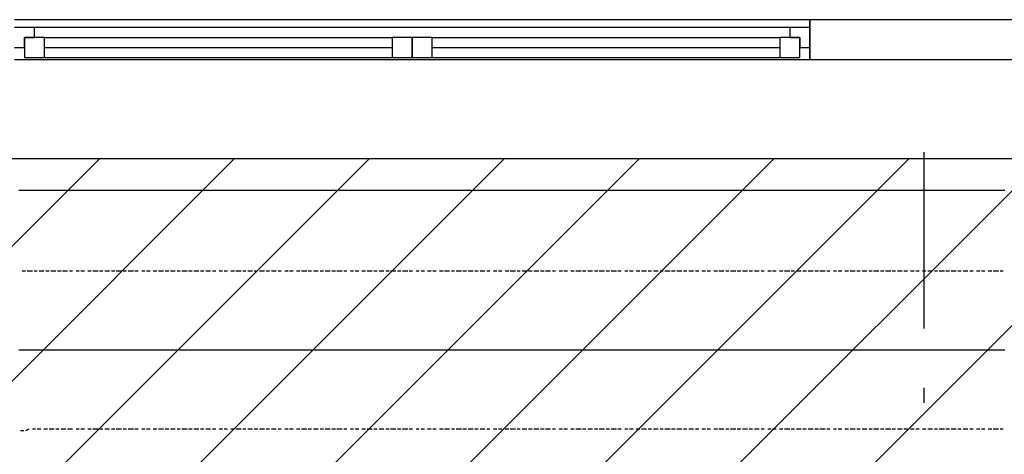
# Model space of a CAD drawing. Extents: x 997 to 109698, y 921 to 94021.
# Tile 670 of 718: x 28711 to 31187, y 57941 to 59036. Entities that reach past the tile are written whole.
import ezdxf

# ---------------------------------------------------------------- set-up
doc = ezdxf.new("R2010")
doc.units = 0
doc.header["$MEASUREMENT"] = 0
for name, color, linetype in [('12', 7, 'CONTINUOUS'), ('28', 7, 'CONTINUOUS'), ('40', 7, 'CONTINUOUS')]:
    doc.layers.add(name, color=color, linetype=linetype)

msp = doc.modelspace()

# ---------------------------------------------------------------- linework, layer by layer
at = {"layer": '12', "color": 5}
for p, q in [((28720.630503, 58605.563401), (28708.630503, 58605.563401)), ((28729.630503, 58605.563401), (28720.630503, 58605.563401)), ((28742.630503, 58605.563401), (28729.630503, 58605.563401)), ((28750.630503, 58605.563401), (28742.630503, 58605.563401)), ((28759.630503, 58605.563401), (28750.630503, 58605.563401)), ((28771.630503, 58605.563401), (28759.630503, 58605.563401)), ((28780.630503, 58605.563401), (28771.630503, 58605.563401)), ((28788.630503, 58605.563401), (28780.630503, 58605.563401)), ((28801.630503, 58605.563401), (28788.630503, 58605.563401)), ((28809.630503, 58605.563401), (28801.630503, 58605.563401)), ((28818.630503, 58605.563401), (28809.630503, 58605.563401)), ((28830.630503, 58605.563401), (28818.630503, 58605.563401)), ((28839.630503, 58605.563401), (28830.630503, 58605.563401)), ((28852.630503, 58605.563401), (28839.630503, 58605.563401)), ((28860.630503, 58605.563401), (28852.630503, 58605.563401)), ((28869.630503, 58605.563401), (28860.630503, 58605.563401)), ((28881.630503, 58605.563401), (28869.630503, 58605.563401)), ((28890.630503, 58605.563401), (28881.630503, 58605.563401)), ((28898.630503, 58605.563401), (28890.630503, 58605.563401)), ((28911.630503, 58605.563401), (28898.630503, 58605.563401)), ((28919.630503, 58605.563401), (28911.630503, 58605.563401)), ((28928.630503, 58605.563401), (28919.630503, 58605.563401)), ((28941.630503, 58605.563401), (28928.630503, 58605.563401)), ((28949.630503, 58605.563401), (28941.630503, 58605.563401)), ((28962.630503, 58605.563401), (28949.630503, 58605.563401)), ((28970.630503, 58605.563401), (28962.630503, 58605.563401)), ((28979.630503, 58605.563401), (28970.630503, 58605.563401)), ((28991.630503, 58605.563401), (28979.630503, 58605.563401)), ((29000.630503, 58605.563401), (28991.630503, 58605.563401)), ((29008.630503, 58605.563401), (29000.630503, 58605.563401)), ((29021.630503, 58605.563401), (29008.630503, 58605.563401)), ((29029.630503, 58605.563401), (29021.630503, 58605.563401)), ((29038.630503, 58605.563401), (29029.630503, 58605.563401)), ((29051.630503, 58605.563401), (29038.630503, 58605.563401)), ((29059.630503, 58605.563401), (29051.630503, 58605.563401)), ((29072.630503, 58605.563401), (29059.630503, 58605.563401)), ((29080.630503, 58605.563401), (29072.630503, 58605.563401)), ((29089.630503, 58605.563401), (29080.630503, 58605.563401)), ((29101.630503, 58605.563401), (29089.630503, 58605.563401)), ((29110.630503, 58605.563401), (29101.630503, 58605.563401)), ((29118.630503, 58605.563401), (29110.630503, 58605.563401)), ((29131.630503, 58605.563401), (29118.630503, 58605.563401)), ((29140.630503, 58605.563401), (29131.630503, 58605.563401)), ((29148.630503, 58605.563401), (29140.630503, 58605.563401)), ((29161.630503, 58605.563401), (29148.630503, 58605.563401)), ((29169.630503, 58605.563401), (29161.630503, 58605.563401)), ((29178.630503, 58605.563401), (29169.630503, 58605.563401)), ((29190.630503, 58605.563401), (29178.630503, 58605.563401)), ((29199.630503, 58605.563401), (29190.630503, 58605.563401)), ((29212.630503, 58605.563401), (29199.630503, 58605.563401)), ((29220.630503, 58605.563401), (29212.630503, 58605.563401)), ((29228.630503, 58605.563401), (29220.630503, 58605.563401)), ((29241.630503, 58605.563401), (29228.630503, 58605.563401)), ((29250.630503, 58605.563401), (29241.630503, 58605.563401)), ((29258.630503, 58605.563401), (29250.630503, 58605.563401)), ((29271.630503, 58605.563401), (29258.630503, 58605.563401)), ((29279.630503, 58605.563401), (29271.630503, 58605.563401)), ((29288.630503, 58605.563401), (29279.630503, 58605.563401)), ((29300.630503, 58605.563401), (29288.630503, 58605.563401)), ((29309.630503, 58605.563401), (29300.630503, 58605.563401)), ((29322.630503, 58605.563401), (29309.630503, 58605.563401)), ((29330.630503, 58605.563401), (29322.630503, 58605.563401)), ((29338.630503, 58605.563401), (29330.630503, 58605.563401)), ((29351.630503, 58605.563401), (29338.630503, 58605.563401)), ((29360.630503, 58605.563401), (29351.630503, 58605.563401)), ((29368.630503, 58605.563401), (29360.630503, 58605.563401)), ((29381.630503, 58605.563401), (29368.630503, 58605.563401)), ((29389.630503, 58605.563401), (29381.630503, 58605.563401)), ((29398.630503, 58605.563401), (29389.630503, 58605.563401)), ((29411.630503, 58605.563401), (29398.630503, 58605.563401)), ((29419.630503, 58605.563401), (29411.630503, 58605.563401)), ((29432.630503, 58605.563401), (29419.630503, 58605.563401)), ((29440.630503, 58605.563401), (29432.630503, 58605.563401)), ((29449.630503, 58605.563401), (29440.630503, 58605.563401)), ((29461.630503, 58605.563401), (29449.630503, 58605.563401)), ((29470.630503, 58605.563401), (29461.630503, 58605.563401)), ((29478.630503, 58605.563401), (29470.630503, 58605.563401)), ((29491.630503, 58605.563401), (29478.630503, 58605.563401)), ((29499.630503, 58605.563401), (29491.630503, 58605.563401)), ((29508.630503, 58605.563401), (29499.630503, 58605.563401)), ((29521.630503, 58605.563401), (29508.630503, 58605.563401)), ((29529.630503, 58605.563401), (29521.630503, 58605.563401)), ((29542.630503, 58605.563401), (29529.630503, 58605.563401)), ((29550.630503, 58605.563401), (29542.630503, 58605.563401)), ((29559.630503, 58605.563401), (29550.630503, 58605.563401)), ((29571.630503, 58605.563401), (29559.630503, 58605.563401)), ((29580.630503, 58605.563401), (29571.630503, 58605.563401)), ((29588.630503, 58605.563401), (29580.630503, 58605.563401)), ((29601.630503, 58605.563401), (29588.630503, 58605.563401)), ((29609.630503, 58605.563401), (29601.630503, 58605.563401)), ((29618.630503, 58605.563401), (29609.630503, 58605.563401)), ((29631.630503, 58605.563401), (29618.630503, 58605.563401)), ((29639.630503, 58605.563401), (29631.630503, 58605.563401)), ((29652.630503, 58605.563401), (29639.630503, 58605.563401)), ((29660.630503, 58605.563401), (29652.630503, 58605.563401)), ((29669.630503, 58605.563401), (29660.630503, 58605.563401)), ((29681.630503, 58605.563401), (29669.630503, 58605.563401)), ((29690.630503, 58605.563401), (29681.630503, 58605.563401)), ((29698.630503, 58605.563401), (29690.630503, 58605.563401)), ((29711.630503, 58605.563401), (29698.630503, 58605.563401)), ((29720.630503, 58605.563401), (29711.630503, 58605.563401)), ((29728.630503, 58605.563401), (29720.630503, 58605.563401)), ((29741.630503, 58605.563401), (29728.630503, 58605.563401)), ((29749.630503, 58605.563401), (29741.630503, 58605.563401)), ((29758.630503, 58605.563401), (29749.630503, 58605.563401)), ((29770.630503, 58605.563401), (29758.630503, 58605.563401)), ((29779.630503, 58605.563401), (29770.630503, 58605.563401)), ((29791.630503, 58605.563401), (29779.630503, 58605.563401)), ((29800.630503, 58605.563401), (29791.630503, 58605.563401)), ((29808.630503, 58605.563401), (29800.630503, 58605.563401)), ((29821.630503, 58605.563401), (29808.630503, 58605.563401)), ((29830.630503, 58605.563401), (29821.630503, 58605.563401)), ((29838.630503, 58605.563401), (29830.630503, 58605.563401)), ((29851.630503, 58605.563401), (29838.630503, 58605.563401)), ((29859.630503, 58605.563401), (29851.630503, 58605.563401)), ((29868.630503, 58605.563401), (29859.630503, 58605.563401)), ((29880.630503, 58605.563401), (29868.630503, 58605.563401)), ((29889.630503, 58605.563401), (29880.630503, 58605.563401)), ((29902.630503, 58605.563401), (29889.630503, 58605.563401)), ((29910.630503, 58605.563401), (29902.630503, 58605.563401)), ((29918.630503, 58605.563401), (29910.630503, 58605.563401)), ((29931.630503, 58605.563401), (29918.630503, 58605.563401)), ((29940.630503, 58605.563401), (29931.630503, 58605.563401)), ((29948.630503, 58605.563401), (29940.630503, 58605.563401)), ((29961.630503, 58605.563401), (29948.630503, 58605.563401)), ((29969.630503, 58605.563401), (29961.630503, 58605.563401)), ((29978.630503, 58605.563401), (29969.630503, 58605.563401)), ((29990.630503, 58605.563401), (29978.630503, 58605.563401)), ((29999.630503, 58605.563401), (29990.630503, 58605.563401)), ((30012.630503, 58605.563401), (29999.630503, 58605.563401)), ((30020.630503, 58605.563401), (30012.630503, 58605.563401)), ((30029.630503, 58605.563401), (30020.630503, 58605.563401)), ((30041.630503, 58605.563401), (30029.630503, 58605.563401)), ((30050.630503, 58605.563401), (30041.630503, 58605.563401)), ((30058.630503, 58605.563401), (30050.630503, 58605.563401)), ((30071.630503, 58605.563401), (30058.630503, 58605.563401)), ((30079.630503, 58605.563401), (30071.630503, 58605.563401)), ((30088.630503, 58605.563401), (30079.630503, 58605.563401)), ((30101.630503, 58605.563401), (30088.630503, 58605.563401)), ((30109.630503, 58605.563401), (30101.630503, 58605.563401)), ((30122.630503, 58605.563401), (30109.630503, 58605.563401)), ((30130.630503, 58605.563401), (30122.630503, 58605.563401)), ((30139.630503, 58605.563401), (30130.630503, 58605.563401)), ((30151.630503, 58605.563401), (30139.630503, 58605.563401)), ((30160.630503, 58605.563401), (30151.630503, 58605.563401)), ((30168.630503, 58605.563401), (30160.630503, 58605.563401)), ((30181.630503, 58605.563401), (30168.630503, 58605.563401)), ((30189.630503, 58605.563401), (30181.630503, 58605.563401)), ((30198.630503, 58605.563401), (30189.630503, 58605.563401)), ((30211.630503, 58605.563401), (30198.630503, 58605.563401)), ((30219.630503, 58605.563401), (30211.630503, 58605.563401)), ((30232.630503, 58605.563401), (30219.630503, 58605.563401)), ((30240.630503, 58605.563401), (30232.630503, 58605.563401)), ((30249.630503, 58605.563401), (30240.630503, 58605.563401)), ((30261.630503, 58605.563401), (30249.630503, 58605.563401)), ((30270.630503, 58605.563401), (30261.630503, 58605.563401)), ((30278.630503, 58605.563401), (30270.630503, 58605.563401)), ((30291.630503, 58605.563401), (30278.630503, 58605.563401)), ((30299.630503, 58605.563401), (30291.630503, 58605.563401)), ((30308.630503, 58605.563401), (30299.630503, 58605.563401)), ((30321.630503, 58605.563401), (30308.630503, 58605.563401)), ((30329.630503, 58605.563401), (30321.630503, 58605.563401)), ((30338.630503, 58605.563401), (30329.630503, 58605.563401)), ((30350.630503, 58605.563401), (30338.630503, 58605.563401)), ((30359.630503, 58605.563401), (30350.630503, 58605.563401)), ((30371.630503, 58605.563401), (30359.630503, 58605.563401)), ((30380.630503, 58605.563401), (30371.630503, 58605.563401)), ((30388.630503, 58605.563401), (30380.630503, 58605.563401)), ((30401.630503, 58605.563401), (30388.630503, 58605.563401)), ((30410.630503, 58605.563401), (30401.630503, 58605.563401)), ((30418.630503, 58605.563401), (30410.630503, 58605.563401)), ((30431.630503, 58605.563401), (30418.630503, 58605.563401)), ((30439.630503, 58605.563401), (30431.630503, 58605.563401)), ((30448.630503, 58605.563401), (30439.630503, 58605.563401)), ((30460.630503, 58605.563401), (30448.630503, 58605.563401)), ((30469.630503, 58605.563401), (30460.630503, 58605.563401)), ((30481.630503, 58605.563401), (30469.630503, 58605.563401)), ((30490.630503, 58605.563401), (30481.630503, 58605.563401)), ((30498.630503, 58605.563401), (30490.630503, 58605.563401)), ((30511.630503, 58605.563401), (30498.630503, 58605.563401)), ((30520.630503, 58605.563401), (30511.630503, 58605.563401)), ((30528.630503, 58605.563401), (30520.630503, 58605.563401)), ((30541.630503, 58605.563401), (30528.630503, 58605.563401)), ((30549.630503, 58605.563401), (30541.630503, 58605.563401)), ((30558.630503, 58605.563401), (30549.630503, 58605.563401)), ((30570.630503, 58605.563401), (30558.630503, 58605.563401)), ((30579.630503, 58605.563401), (30570.630503, 58605.563401)), ((30592.630503, 58605.563401), (30579.630503, 58605.563401)), ((30600.630503, 58605.563401), (30592.630503, 58605.563401)), ((30609.630503, 58605.563401), (30600.630503, 58605.563401)), ((30621.630503, 58605.563401), (30609.630503, 58605.563401)), ((30630.630503, 58605.563401), (30621.630503, 58605.563401)), ((30638.630503, 58605.563401), (30630.630503, 58605.563401)), ((30651.630503, 58605.563401), (30638.630503, 58605.563401)), ((30659.630503, 58605.563401), (30651.630503, 58605.563401)), ((30668.630503, 58605.563401), (30659.630503, 58605.563401)), ((30680.630503, 58605.563401), (30668.630503, 58605.563401)), ((30689.630503, 58605.563401), (30680.630503, 58605.563401)), ((30702.630503, 58605.563401), (30689.630503, 58605.563401)), ((30710.630503, 58605.563401), (30702.630503, 58605.563401)), ((30719.630503, 58605.563401), (30710.630503, 58605.563401)), ((30731.630503, 58605.563401), (30719.630503, 58605.563401)), ((30740.630503, 58605.563401), (30731.630503, 58605.563401)), ((30748.630503, 58605.563401), (30740.630503, 58605.563401)), ((30761.630503, 58605.563401), (30748.630503, 58605.563401)), ((30769.630503, 58605.563401), (30761.630503, 58605.563401)), ((30778.630503, 58605.563401), (30769.630503, 58605.563401)), ((30791.630503, 58605.563401), (30778.630503, 58605.563401)), ((30799.630503, 58605.563401), (30791.630503, 58605.563401)), ((30812.630503, 58605.563401), (30799.630503, 58605.563401)), ((30820.630503, 58605.563401), (30812.630503, 58605.563401)), ((30829.630503, 58605.563401), (30820.630503, 58605.563401)), ((30841.630503, 58605.563401), (30829.630503, 58605.563401)), ((30850.630503, 58605.563401), (30841.630503, 58605.563401)), ((30858.630503, 58605.563401), (30850.630503, 58605.563401)), ((30871.630503, 58605.563401), (30858.630503, 58605.563401)), ((30879.630503, 58605.563401), (30871.630503, 58605.563401)), ((30888.630503, 58605.563401), (30879.630503, 58605.563401)), ((30901.630503, 58605.563401), (30888.630503, 58605.563401)), ((30909.630503, 58605.563401), (30901.630503, 58605.563401)), ((30918.630503, 58605.563401), (30909.630503, 58605.563401)), ((30930.630503, 58605.563401), (30918.630503, 58605.563401)), ((30939.630503, 58605.563401), (30930.630503, 58605.563401)), ((30951.630503, 58605.563401), (30939.630503, 58605.563401)), ((30960.630503, 58605.563401), (30951.630503, 58605.563401)), ((30968.630503, 58605.563401), (30960.630503, 58605.563401)), ((30981.630503, 58605.563401), (30968.630503, 58605.563401)), ((30989.630503, 58605.563401), (30981.630503, 58605.563401)), ((30998.630503, 58605.563401), (30989.630503, 58605.563401)), ((31011.630503, 58605.563401), (30998.630503, 58605.563401)), ((31019.630503, 58605.563401), (31011.630503, 58605.563401)), ((31028.630503, 58605.563401), (31019.630503, 58605.563401)), ((31040.630503, 58605.563401), (31028.630503, 58605.563401)), ((31049.630503, 58605.563401), (31040.630503, 58605.563401)), ((31061.630503, 58605.563401), (31049.630503, 58605.563401)), ((31070.630503, 58605.563401), (31061.630503, 58605.563401)), ((31078.630503, 58605.563401), (31070.630503, 58605.563401)), ((31091.630503, 58605.563401), (31078.630503, 58605.563401)), ((31100.630503, 58605.563401), (31091.630503, 58605.563401)), ((31108.630503, 58605.563401), (31100.630503, 58605.563401)), ((31121.630503, 58605.563401), (31108.630503, 58605.563401)), ((31129.630503, 58605.563401), (31121.630503, 58605.563401)), ((31138.630503, 58605.563401), (31129.630503, 58605.563401)), ((31150.630503, 58605.563401), (31138.630503, 58605.563401)), ((31159.630503, 58605.563401), (31150.630503, 58605.563401)), ((31172.630503, 58605.563401), (31159.630503, 58605.563401)), ((31180.630503, 58605.563401), (31172.630503, 58605.563401)), ((31188.630503, 58605.563401), (31180.630503, 58605.563401)), ((28720.630503, 58203.563401), (28708.630503, 58203.563401)), ((28729.630503, 58203.563401), (28720.630503, 58203.563401)), ((28742.630503, 58203.563401), (28729.630503, 58203.563401)), ((28750.630503, 58203.563401), (28742.630503, 58203.563401)), ((28759.630503, 58203.563401), (28750.630503, 58203.563401)), ((28771.630503, 58203.563401), (28759.630503, 58203.563401)), ((28780.630503, 58203.563401), (28771.630503, 58203.563401)), ((28788.630503, 58203.563401), (28780.630503, 58203.563401)), ((28801.630503, 58203.563401), (28788.630503, 58203.563401)), ((28809.630503, 58203.563401), (28801.630503, 58203.563401)), ((28818.630503, 58203.563401), (28809.630503, 58203.563401)), ((28830.630503, 58203.563401), (28818.630503, 58203.563401)), ((28839.630503, 58203.563401), (28830.630503, 58203.563401)), ((28852.630503, 58203.563401), (28839.630503, 58203.563401)), ((28860.630503, 58203.563401), (28852.630503, 58203.563401)), ((28869.630503, 58203.563401), (28860.630503, 58203.563401)), ((28881.630503, 58203.563401), (28869.630503, 58203.563401)), ((28890.630503, 58203.563401), (28881.630503, 58203.563401)), ((28898.630503, 58203.563401), (28890.630503, 58203.563401)), ((28911.630503, 58203.563401), (28898.630503, 58203.563401)), ((28919.630503, 58203.563401), (28911.630503, 58203.563401)), ((28928.630503, 58203.563401), (28919.630503, 58203.563401)), ((28941.630503, 58203.563401), (28928.630503, 58203.563401)), ((28949.630503, 58203.563401), (28941.630503, 58203.563401)), ((28962.630503, 58203.563401), (28949.630503, 58203.563401)), ((28970.630503, 58203.563401), (28962.630503, 58203.563401)), ((28979.630503, 58203.563401), (28970.630503, 58203.563401)), ((28991.630503, 58203.563401), (28979.630503, 58203.563401)), ((29000.630503, 58203.563401), (28991.630503, 58203.563401)), ((29008.630503, 58203.563401), (29000.630503, 58203.563401)), ((29021.630503, 58203.563401), (29008.630503, 58203.563401)), ((29029.630503, 58203.563401), (29021.630503, 58203.563401)), ((29038.630503, 58203.563401), (29029.630503, 58203.563401)), ((29051.630503, 58203.563401), (29038.630503, 58203.563401)), ((29059.630503, 58203.563401), (29051.630503, 58203.563401)), ((29072.630503, 58203.563401), (29059.630503, 58203.563401)), ((29080.630503, 58203.563401), (29072.630503, 58203.563401)), ((29089.630503, 58203.563401), (29080.630503, 58203.563401)), ((29101.630503, 58203.563401), (29089.630503, 58203.563401)), ((29110.630503, 58203.563401), (29101.630503, 58203.563401)), ((29118.630503, 58203.563401), (29110.630503, 58203.563401)), ((29131.630503, 58203.563401), (29118.630503, 58203.563401)), ((29140.630503, 58203.563401), (29131.630503, 58203.563401)), ((29148.630503, 58203.563401), (29140.630503, 58203.563401)), ((29161.630503, 58203.563401), (29148.630503, 58203.563401)), ((29169.630503, 58203.563401), (29161.630503, 58203.563401)), ((29178.630503, 58203.563401), (29169.630503, 58203.563401)), ((29190.630503, 58203.563401), (29178.630503, 58203.563401)), ((29199.630503, 58203.563401), (29190.630503, 58203.563401)), ((29212.630503, 58203.563401), (29199.630503, 58203.563401)), ((29220.630503, 58203.563401), (29212.630503, 58203.563401)), ((29228.630503, 58203.563401), (29220.630503, 58203.563401)), ((29241.630503, 58203.563401), (29228.630503, 58203.563401)), ((29250.630503, 58203.563401), (29241.630503, 58203.563401)), ((29258.630503, 58203.563401), (29250.630503, 58203.563401)), ((29271.630503, 58203.563401), (29258.630503, 58203.563401)), ((29279.630503, 58203.563401), (29271.630503, 58203.563401)), ((29288.630503, 58203.563401), (29279.630503, 58203.563401)), ((29300.630503, 58203.563401), (29288.630503, 58203.563401)), ((29309.630503, 58203.563401), (29300.630503, 58203.563401)), ((29322.630503, 58203.563401), (29309.630503, 58203.563401)), ((29330.630503, 58203.563401), (29322.630503, 58203.563401)), ((29338.630503, 58203.563401), (29330.630503, 58203.563401)), ((29351.630503, 58203.563401), (29338.630503, 58203.563401)), ((29360.630503, 58203.563401), (29351.630503, 58203.563401)), ((29368.630503, 58203.563401), (29360.630503, 58203.563401)), ((29381.630503, 58203.563401), (29368.630503, 58203.563401)), ((29389.630503, 58203.563401), (29381.630503, 58203.563401)), ((29398.630503, 58203.563401), (29389.630503, 58203.563401)), ((29411.630503, 58203.563401), (29398.630503, 58203.563401)), ((29419.630503, 58203.563401), (29411.630503, 58203.563401)), ((29432.630503, 58203.563401), (29419.630503, 58203.563401)), ((29440.630503, 58203.563401), (29432.630503, 58203.563401)), ((29449.630503, 58203.563401), (29440.630503, 58203.563401)), ((29461.630503, 58203.563401), (29449.630503, 58203.563401)), ((29470.630503, 58203.563401), (29461.630503, 58203.563401)), ((29478.630503, 58203.563401), (29470.630503, 58203.563401)), ((29491.630503, 58203.563401), (29478.630503, 58203.563401)), ((29499.630503, 58203.563401), (29491.630503, 58203.563401)), ((29508.630503, 58203.563401), (29499.630503, 58203.563401)), ((29521.630503, 58203.563401), (29508.630503, 58203.563401)), ((29529.630503, 58203.563401), (29521.630503, 58203.563401)), ((29542.630503, 58203.563401), (29529.630503, 58203.563401)), ((29550.630503, 58203.563401), (29542.630503, 58203.563401)), ((29559.630503, 58203.563401), (29550.630503, 58203.563401)), ((29571.630503, 58203.563401), (29559.630503, 58203.563401)), ((29580.630503, 58203.563401), (29571.630503, 58203.563401)), ((29588.630503, 58203.563401), (29580.630503, 58203.563401)), ((29601.630503, 58203.563401), (29588.630503, 58203.563401)), ((29609.630503, 58203.563401), (29601.630503, 58203.563401)), ((29618.630503, 58203.563401), (29609.630503, 58203.563401)), ((29631.630503, 58203.563401), (29618.630503, 58203.563401)), ((29639.630503, 58203.563401), (29631.630503, 58203.563401)), ((29652.630503, 58203.563401), (29639.630503, 58203.563401)), ((29660.630503, 58203.563401), (29652.630503, 58203.563401)), ((29669.630503, 58203.563401), (29660.630503, 58203.563401)), ((29681.630503, 58203.563401), (29669.630503, 58203.563401)), ((29690.630503, 58203.563401), (29681.630503, 58203.563401)), ((29698.630503, 58203.563401), (29690.630503, 58203.563401)), ((29711.630503, 58203.563401), (29698.630503, 58203.563401)), ((29720.630503, 58203.563401), (29711.630503, 58203.563401)), ((29728.630503, 58203.563401), (29720.630503, 58203.563401)), ((29741.630503, 58203.563401), (29728.630503, 58203.563401)), ((29749.630503, 58203.563401), (29741.630503, 58203.563401)), ((29758.630503, 58203.563401), (29749.630503, 58203.563401)), ((29770.630503, 58203.563401), (29758.630503, 58203.563401)), ((29779.630503, 58203.563401), (29770.630503, 58203.563401)), ((29791.630503, 58203.563401), (29779.630503, 58203.563401)), ((29800.630503, 58203.563401), (29791.630503, 58203.563401)), ((29808.630503, 58203.563401), (29800.630503, 58203.563401)), ((29821.630503, 58203.563401), (29808.630503, 58203.563401)), ((29830.630503, 58203.563401), (29821.630503, 58203.563401)), ((29838.630503, 58203.563401), (29830.630503, 58203.563401)), ((29851.630503, 58203.563401), (29838.630503, 58203.563401)), ((29859.630503, 58203.563401), (29851.630503, 58203.563401)), ((29868.630503, 58203.563401), (29859.630503, 58203.563401)), ((29880.630503, 58203.563401), (29868.630503, 58203.563401)), ((29889.630503, 58203.563401), (29880.630503, 58203.563401)), ((29902.630503, 58203.563401), (29889.630503, 58203.563401)), ((29910.630503, 58203.563401), (29902.630503, 58203.563401)), ((29918.630503, 58203.563401), (29910.630503, 58203.563401)), ((29931.630503, 58203.563401), (29918.630503, 58203.563401)), ((29940.630503, 58203.563401), (29931.630503, 58203.563401)), ((29948.630503, 58203.563401), (29940.630503, 58203.563401)), ((29961.630503, 58203.563401), (29948.630503, 58203.563401)), ((29969.630503, 58203.563401), (29961.630503, 58203.563401)), ((29978.630503, 58203.563401), (29969.630503, 58203.563401)), ((29990.630503, 58203.563401), (29978.630503, 58203.563401)), ((29999.630503, 58203.563401), (29990.630503, 58203.563401)), ((30012.630503, 58203.563401), (29999.630503, 58203.563401)), ((30020.630503, 58203.563401), (30012.630503, 58203.563401)), ((30029.630503, 58203.563401), (30020.630503, 58203.563401)), ((30041.630503, 58203.563401), (30029.630503, 58203.563401)), ((30050.630503, 58203.563401), (30041.630503, 58203.563401)), ((30058.630503, 58203.563401), (30050.630503, 58203.563401)), ((30071.630503, 58203.563401), (30058.630503, 58203.563401)), ((30079.630503, 58203.563401), (30071.630503, 58203.563401)), ((30088.630503, 58203.563401), (30079.630503, 58203.563401)), ((30101.630503, 58203.563401), (30088.630503, 58203.563401)), ((30109.630503, 58203.563401), (30101.630503, 58203.563401)), ((30122.630503, 58203.563401), (30109.630503, 58203.563401)), ((30130.630503, 58203.563401), (30122.630503, 58203.563401)), ((30139.630503, 58203.563401), (30130.630503, 58203.563401)), ((30151.630503, 58203.563401), (30139.630503, 58203.563401)), ((30160.630503, 58203.563401), (30151.630503, 58203.563401)), ((30168.630503, 58203.563401), (30160.630503, 58203.563401)), ((30181.630503, 58203.563401), (30168.630503, 58203.563401)), ((30189.630503, 58203.563401), (30181.630503, 58203.563401)), ((30198.630503, 58203.563401), (30189.630503, 58203.563401)), ((30211.630503, 58203.563401), (30198.630503, 58203.563401)), ((30219.630503, 58203.563401), (30211.630503, 58203.563401)), ((30232.630503, 58203.563401), (30219.630503, 58203.563401)), ((30240.630503, 58203.563401), (30232.630503, 58203.563401)), ((30249.630503, 58203.563401), (30240.630503, 58203.563401)), ((30261.630503, 58203.563401), (30249.630503, 58203.563401)), ((30270.630503, 58203.563401), (30261.630503, 58203.563401)), ((30278.630503, 58203.563401), (30270.630503, 58203.563401)), ((30291.630503, 58203.563401), (30278.630503, 58203.563401)), ((30299.630503, 58203.563401), (30291.630503, 58203.563401)), ((30308.630503, 58203.563401), (30299.630503, 58203.563401)), ((30321.630503, 58203.563401), (30308.630503, 58203.563401)), ((30329.630503, 58203.563401), (30321.630503, 58203.563401)), ((30338.630503, 58203.563401), (30329.630503, 58203.563401)), ((30350.630503, 58203.563401), (30338.630503, 58203.563401)), ((30359.630503, 58203.563401), (30350.630503, 58203.563401)), ((30371.630503, 58203.563401), (30359.630503, 58203.563401)), ((30380.630503, 58203.563401), (30371.630503, 58203.563401)), ((30388.630503, 58203.563401), (30380.630503, 58203.563401)), ((30401.630503, 58203.563401), (30388.630503, 58203.563401)), ((30410.630503, 58203.563401), (30401.630503, 58203.563401)), ((30418.630503, 58203.563401), (30410.630503, 58203.563401)), ((30431.630503, 58203.563401), (30418.630503, 58203.563401)), ((30439.630503, 58203.563401), (30431.630503, 58203.563401)), ((30448.630503, 58203.563401), (30439.630503, 58203.563401)), ((30460.630503, 58203.563401), (30448.630503, 58203.563401)), ((30469.630503, 58203.563401), (30460.630503, 58203.563401)), ((30481.630503, 58203.563401), (30469.630503, 58203.563401)), ((30490.630503, 58203.563401), (30481.630503, 58203.563401)), ((30498.630503, 58203.563401), (30490.630503, 58203.563401)), ((30511.630503, 58203.563401), (30498.630503, 58203.563401)), ((30520.630503, 58203.563401), (30511.630503, 58203.563401)), ((30528.630503, 58203.563401), (30520.630503, 58203.563401)), ((30541.630503, 58203.563401), (30528.630503, 58203.563401)), ((30549.630503, 58203.563401), (30541.630503, 58203.563401)), ((30558.630503, 58203.563401), (30549.630503, 58203.563401)), ((30570.630503, 58203.563401), (30558.630503, 58203.563401)), ((30579.630503, 58203.563401), (30570.630503, 58203.563401)), ((30592.630503, 58203.563401), (30579.630503, 58203.563401)), ((30600.630503, 58203.563401), (30592.630503, 58203.563401)), ((30609.630503, 58203.563401), (30600.630503, 58203.563401)), ((30621.630503, 58203.563401), (30609.630503, 58203.563401)), ((30630.630503, 58203.563401), (30621.630503, 58203.563401)), ((30638.630503, 58203.563401), (30630.630503, 58203.563401)), ((30651.630503, 58203.563401), (30638.630503, 58203.563401)), ((30659.630503, 58203.563401), (30651.630503, 58203.563401)), ((30668.630503, 58203.563401), (30659.630503, 58203.563401)), ((30680.630503, 58203.563401), (30668.630503, 58203.563401)), ((30689.630503, 58203.563401), (30680.630503, 58203.563401)), ((30702.630503, 58203.563401), (30689.630503, 58203.563401)), ((30710.630503, 58203.563401), (30702.630503, 58203.563401)), ((30719.630503, 58203.563401), (30710.630503, 58203.563401)), ((30731.630503, 58203.563401), (30719.630503, 58203.563401)), ((30740.630503, 58203.563401), (30731.630503, 58203.563401)), ((30748.630503, 58203.563401), (30740.630503, 58203.563401)), ((30761.630503, 58203.563401), (30748.630503, 58203.563401)), ((30769.630503, 58203.563401), (30761.630503, 58203.563401)), ((30778.630503, 58203.563401), (30769.630503, 58203.563401)), ((30791.630503, 58203.563401), (30778.630503, 58203.563401)), ((30799.630503, 58203.563401), (30791.630503, 58203.563401)), ((30812.630503, 58203.563401), (30799.630503, 58203.563401)), ((30820.630503, 58203.563401), (30812.630503, 58203.563401)), ((30829.630503, 58203.563401), (30820.630503, 58203.563401)), ((30841.630503, 58203.563401), (30829.630503, 58203.563401)), ((30850.630503, 58203.563401), (30841.630503, 58203.563401)), ((30858.630503, 58203.563401), (30850.630503, 58203.563401)), ((30871.630503, 58203.563401), (30858.630503, 58203.563401)), ((30879.630503, 58203.563401), (30871.630503, 58203.563401)), ((30888.630503, 58203.563401), (30879.630503, 58203.563401)), ((30901.630503, 58203.563401), (30888.630503, 58203.563401)), ((30909.630503, 58203.563401), (30901.630503, 58203.563401)), ((30918.630503, 58203.563401), (30909.630503, 58203.563401)), ((30930.630503, 58203.563401), (30918.630503, 58203.563401)), ((30939.630503, 58203.563401), (30930.630503, 58203.563401)), ((30951.630503, 58203.563401), (30939.630503, 58203.563401)), ((30960.630503, 58203.563401), (30951.630503, 58203.563401)), ((30968.630503, 58203.563401), (30960.630503, 58203.563401)), ((30981.630503, 58203.563401), (30968.630503, 58203.563401)), ((30989.630503, 58203.563401), (30981.630503, 58203.563401)), ((30998.630503, 58203.563401), (30989.630503, 58203.563401)), ((31011.630503, 58203.563401), (30998.630503, 58203.563401)), ((31019.630503, 58203.563401), (31011.630503, 58203.563401)), ((31028.630503, 58203.563401), (31019.630503, 58203.563401)), ((31040.630503, 58203.563401), (31028.630503, 58203.563401)), ((31049.630503, 58203.563401), (31040.630503, 58203.563401)), ((31061.630503, 58203.563401), (31049.630503, 58203.563401)), ((31070.630503, 58203.563401), (31061.630503, 58203.563401)), ((31078.630503, 58203.563401), (31070.630503, 58203.563401)), ((31091.630503, 58203.563401), (31078.630503, 58203.563401)), ((31100.630503, 58203.563401), (31091.630503, 58203.563401)), ((31108.630503, 58203.563401), (31100.630503, 58203.563401)), ((31121.630503, 58203.563401), (31108.630503, 58203.563401)), ((31129.630503, 58203.563401), (31121.630503, 58203.563401)), ((31138.630503, 58203.563401), (31129.630503, 58203.563401)), ((31150.630503, 58203.563401), (31138.630503, 58203.563401)), ((31159.630503, 58203.563401), (31150.630503, 58203.563401)), ((31172.630503, 58203.563401), (31159.630503, 58203.563401)), ((31180.630503, 58203.563401), (31172.630503, 58203.563401)), ((31188.630503, 58203.563401), (31180.630503, 58203.563401))]:
    msp.add_line(p, q, dxfattribs=at)
at = {"layer": '12', "color": 1}
for p, q in [((28725.630503, 58402.563401), (28716.630503, 58402.563401)), ((28742.630503, 58402.563401), (28729.630503, 58402.563401)), ((28754.630503, 58402.563401), (28746.630503, 58402.563401)), ((28771.630503, 58402.563401), (28759.630503, 58402.563401)), ((28784.630503, 58402.563401), (28776.630503, 58402.563401)), ((28801.630503, 58402.563401), (28788.630503, 58402.563401)), ((28814.630503, 58402.563401), (28805.630503, 58402.563401)), ((28830.630503, 58402.563401), (28818.630503, 58402.563401)), ((28843.630503, 58402.563401), (28835.630503, 58402.563401)), ((28860.630503, 58402.563401), (28852.630503, 58402.563401)), ((28873.630503, 58402.563401), (28864.630503, 58402.563401)), ((28890.630503, 58402.563401), (28881.630503, 58402.563401)), ((28907.630503, 58402.563401), (28894.630503, 58402.563401)), ((28919.630503, 58402.563401), (28911.630503, 58402.563401)), ((28936.630503, 58402.563401), (28924.630503, 58402.563401)), ((28949.630503, 58402.563401), (28941.630503, 58402.563401)), ((28966.630503, 58402.563401), (28953.630503, 58402.563401)), ((28979.630503, 58402.563401), (28970.630503, 58402.563401)), ((28996.630503, 58402.563401), (28983.630503, 58402.563401)), ((29008.630503, 58402.563401), (29000.630503, 58402.563401)), ((29025.630503, 58402.563401), (29017.630503, 58402.563401)), ((29038.630503, 58402.563401), (29029.630503, 58402.563401)), ((29055.630503, 58402.563401), (29046.630503, 58402.563401)), ((29072.630503, 58402.563401), (29059.630503, 58402.563401)), ((29085.630503, 58402.563401), (29076.630503, 58402.563401)), ((29101.630503, 58402.563401), (29089.630503, 58402.563401)), ((29114.630503, 58402.563401), (29106.630503, 58402.563401)), ((29131.630503, 58402.563401), (29118.630503, 58402.563401)), ((29144.630503, 58402.563401), (29135.630503, 58402.563401)), ((29161.630503, 58402.563401), (29148.630503, 58402.563401)), ((29173.630503, 58402.563401), (29165.630503, 58402.563401)), ((29190.630503, 58402.563401), (29178.630503, 58402.563401)), ((29203.630503, 58402.563401), (29195.630503, 58402.563401)), ((29220.630503, 58402.563401), (29212.630503, 58402.563401)), ((29233.630503, 58402.563401), (29224.630503, 58402.563401)), ((29250.630503, 58402.563401), (29241.630503, 58402.563401)), ((29267.630503, 58402.563401), (29254.630503, 58402.563401)), ((29279.630503, 58402.563401), (29271.630503, 58402.563401)), ((29296.630503, 58402.563401), (29284.630503, 58402.563401)), ((29309.630503, 58402.563401), (29300.630503, 58402.563401)), ((29326.630503, 58402.563401), (29313.630503, 58402.563401)), ((29338.630503, 58402.563401), (29330.630503, 58402.563401)), ((29355.630503, 58402.563401), (29343.630503, 58402.563401)), ((29368.630503, 58402.563401), (29360.630503, 58402.563401)), ((29385.630503, 58402.563401), (29377.630503, 58402.563401)), ((29398.630503, 58402.563401), (29389.630503, 58402.563401)), ((29415.630503, 58402.563401), (29406.630503, 58402.563401)), ((29432.630503, 58402.563401), (29419.630503, 58402.563401)), ((29444.630503, 58402.563401), (29436.630503, 58402.563401)), ((29461.630503, 58402.563401), (29449.630503, 58402.563401)), ((29474.630503, 58402.563401), (29466.630503, 58402.563401)), ((29491.630503, 58402.563401), (29478.630503, 58402.563401)), ((29504.630503, 58402.563401), (29495.630503, 58402.563401)), ((29521.630503, 58402.563401), (29508.630503, 58402.563401)), ((29533.630503, 58402.563401), (29525.630503, 58402.563401)), ((29550.630503, 58402.563401), (29542.630503, 58402.563401)), ((29563.630503, 58402.563401), (29554.630503, 58402.563401)), ((29580.630503, 58402.563401), (29571.630503, 58402.563401)), ((29597.630503, 58402.563401), (29584.630503, 58402.563401)), ((29609.630503, 58402.563401), (29601.630503, 58402.563401)), ((29626.630503, 58402.563401), (29614.630503, 58402.563401)), ((29639.630503, 58402.563401), (29631.630503, 58402.563401)), ((29656.630503, 58402.563401), (29643.630503, 58402.563401)), ((29669.630503, 58402.563401), (29660.630503, 58402.563401)), ((29686.630503, 58402.563401), (29673.630503, 58402.563401)), ((29698.630503, 58402.563401), (29690.630503, 58402.563401)), ((29715.630503, 58402.563401), (29707.630503, 58402.563401)), ((29728.630503, 58402.563401), (29720.630503, 58402.563401)), ((29745.630503, 58402.563401), (29736.630503, 58402.563401)), ((29758.630503, 58402.563401), (29749.630503, 58402.563401)), ((29775.630503, 58402.563401), (29766.630503, 58402.563401)), ((29791.630503, 58402.563401), (29779.630503, 58402.563401)), ((29804.630503, 58402.563401), (29796.630503, 58402.563401)), ((29821.630503, 58402.563401), (29808.630503, 58402.563401)), ((29834.630503, 58402.563401), (29825.630503, 58402.563401)), ((29851.630503, 58402.563401), (29838.630503, 58402.563401)), ((29863.630503, 58402.563401), (29855.630503, 58402.563401)), ((29880.630503, 58402.563401), (29868.630503, 58402.563401)), ((29893.630503, 58402.563401), (29885.630503, 58402.563401)), ((29910.630503, 58402.563401), (29902.630503, 58402.563401)), ((29923.630503, 58402.563401), (29914.630503, 58402.563401)), ((29940.630503, 58402.563401), (29931.630503, 58402.563401)), ((29957.630503, 58402.563401), (29944.630503, 58402.563401)), ((29969.630503, 58402.563401), (29961.630503, 58402.563401)), ((29986.630503, 58402.563401), (29974.630503, 58402.563401)), ((29999.630503, 58402.563401), (29990.630503, 58402.563401)), ((30016.630503, 58402.563401), (30003.630503, 58402.563401)), ((30029.630503, 58402.563401), (30020.630503, 58402.563401)), ((30045.630503, 58402.563401), (30033.630503, 58402.563401)), ((30058.630503, 58402.563401), (30050.630503, 58402.563401)), ((30075.630503, 58402.563401), (30067.630503, 58402.563401)), ((30088.630503, 58402.563401), (30079.630503, 58402.563401)), ((30105.630503, 58402.563401), (30096.630503, 58402.563401)), ((30122.630503, 58402.563401), (30109.630503, 58402.563401)), ((30134.630503, 58402.563401), (30126.630503, 58402.563401)), ((30151.630503, 58402.563401), (30139.630503, 58402.563401)), ((30164.630503, 58402.563401), (30156.630503, 58402.563401)), ((30181.630503, 58402.563401), (30168.630503, 58402.563401)), ((30194.630503, 58402.563401), (30185.630503, 58402.563401)), ((30211.630503, 58402.563401), (30198.630503, 58402.563401)), ((30223.630503, 58402.563401), (30215.630503, 58402.563401)), ((30240.630503, 58402.563401), (30232.630503, 58402.563401)), ((30253.630503, 58402.563401), (30244.630503, 58402.563401)), ((30270.630503, 58402.563401), (30261.630503, 58402.563401)), ((30287.630503, 58402.563401), (30274.630503, 58402.563401)), ((30299.630503, 58402.563401), (30291.630503, 58402.563401)), ((30316.630503, 58402.563401), (30304.630503, 58402.563401)), ((30329.630503, 58402.563401), (30321.630503, 58402.563401)), ((30346.630503, 58402.563401), (30333.630503, 58402.563401)), ((30359.630503, 58402.563401), (30350.630503, 58402.563401)), ((30376.630503, 58402.563401), (30363.630503, 58402.563401)), ((30388.630503, 58402.563401), (30380.630503, 58402.563401)), ((30405.630503, 58402.563401), (30393.630503, 58402.563401)), ((30418.630503, 58402.563401), (30410.630503, 58402.563401)), ((30435.630503, 58402.563401), (30426.630503, 58402.563401)), ((30448.630503, 58402.563401), (30439.630503, 58402.563401)), ((30465.630503, 58402.563401), (30456.630503, 58402.563401)), ((30481.630503, 58402.563401), (30469.630503, 58402.563401)), ((30494.630503, 58402.563401), (30486.630503, 58402.563401)), ((30511.630503, 58402.563401), (30498.630503, 58402.563401)), ((30524.630503, 58402.563401), (30515.630503, 58402.563401)), ((30541.630503, 58402.563401), (30528.630503, 58402.563401)), ((30553.630503, 58402.563401), (30545.630503, 58402.563401)), ((30570.630503, 58402.563401), (30558.630503, 58402.563401)), ((30583.630503, 58402.563401), (30575.630503, 58402.563401)), ((30600.630503, 58402.563401), (30592.630503, 58402.563401)), ((30613.630503, 58402.563401), (30604.630503, 58402.563401)), ((30630.630503, 58402.563401), (30621.630503, 58402.563401)), ((30647.630503, 58402.563401), (30634.630503, 58402.563401)), ((30659.630503, 58402.563401), (30651.630503, 58402.563401)), ((30676.630503, 58402.563401), (30664.630503, 58402.563401)), ((30689.630503, 58402.563401), (30680.630503, 58402.563401)), ((30706.630503, 58402.563401), (30693.630503, 58402.563401)), ((30719.630503, 58402.563401), (30710.630503, 58402.563401)), ((30736.630503, 58402.563401), (30723.630503, 58402.563401)), ((30748.630503, 58402.563401), (30740.630503, 58402.563401)), ((30765.630503, 58402.563401), (30757.630503, 58402.563401)), ((30778.630503, 58402.563401), (30769.630503, 58402.563401)), ((30795.630503, 58402.563401), (30786.630503, 58402.563401)), ((30812.630503, 58402.563401), (30799.630503, 58402.563401)), ((30824.630503, 58402.563401), (30816.630503, 58402.563401)), ((30841.630503, 58402.563401), (30829.630503, 58402.563401)), ((30854.630503, 58402.563401), (30846.630503, 58402.563401)), ((30871.630503, 58402.563401), (30858.630503, 58402.563401)), ((30884.630503, 58402.563401), (30875.630503, 58402.563401)), ((30901.630503, 58402.563401), (30888.630503, 58402.563401)), ((30913.630503, 58402.563401), (30905.630503, 58402.563401)), ((30930.630503, 58402.563401), (30918.630503, 58402.563401)), ((30943.630503, 58402.563401), (30934.630503, 58402.563401)), ((30960.630503, 58402.563401), (30951.630503, 58402.563401)), ((30973.630503, 58402.563401), (30964.630503, 58402.563401)), ((30989.630503, 58402.563401), (30981.630503, 58402.563401)), ((31006.630503, 58402.563401), (30994.630503, 58402.563401)), ((31019.630503, 58402.563401), (31011.630503, 58402.563401)), ((31036.630503, 58402.563401), (31023.630503, 58402.563401)), ((31049.630503, 58402.563401), (31040.630503, 58402.563401)), ((31066.630503, 58402.563401), (31053.630503, 58402.563401)), ((31078.630503, 58402.563401), (31070.630503, 58402.563401)), ((31095.630503, 58402.563401), (31083.630503, 58402.563401)), ((31108.630503, 58402.563401), (31100.630503, 58402.563401)), ((31125.630503, 58402.563401), (31117.630503, 58402.563401)), ((31138.630503, 58402.563401), (31129.630503, 58402.563401)), ((31155.630503, 58402.563401), (31146.630503, 58402.563401)), ((31172.630503, 58402.563401), (31159.630503, 58402.563401)), ((31184.630503, 58402.563401), (31176.630503, 58402.563401)), ((28720.630503, 58000.563401), (28712.630503, 58000.563401)), ((28733.630503, 58004.563401), (28725.630503, 58000.563401)), ((28750.630503, 58004.563401), (28742.630503, 58004.563401)), ((28763.630503, 58004.563401), (28754.630503, 58004.563401)), ((28780.630503, 58004.563401), (28771.630503, 58004.563401)), ((28797.630503, 58004.563401), (28784.630503, 58004.563401)), ((28809.630503, 58004.563401), (28801.630503, 58004.563401)), ((28826.630503, 58004.563401), (28814.630503, 58004.563401)), ((28835.630503, 58004.563401), (28830.630503, 58004.563401)), ((28843.630503, 58004.563401), (28835.630503, 58004.563401)), ((28860.630503, 58004.563401), (28852.630503, 58004.563401)), ((28873.630503, 58004.563401), (28864.630503, 58004.563401)), ((28890.630503, 58004.563401), (28881.630503, 58004.563401)), ((28907.630503, 58004.563401), (28894.630503, 58004.563401)), ((28919.630503, 58004.563401), (28911.630503, 58004.563401)), ((28936.630503, 58004.563401), (28924.630503, 58004.563401)), ((28949.630503, 58004.563401), (28941.630503, 58004.563401)), ((28966.630503, 58004.563401), (28953.630503, 58004.563401)), ((28979.630503, 58004.563401), (28970.630503, 58004.563401)), ((28996.630503, 58004.563401), (28983.630503, 58004.563401)), ((29008.630503, 58004.563401), (29000.630503, 58004.563401)), ((29025.630503, 58004.563401), (29017.630503, 58004.563401)), ((29038.630503, 58004.563401), (29029.630503, 58004.563401)), ((29055.630503, 58004.563401), (29046.630503, 58004.563401)), ((29072.630503, 58004.563401), (29059.630503, 58004.563401)), ((29085.630503, 58004.563401), (29076.630503, 58004.563401)), ((29101.630503, 58004.563401), (29089.630503, 58004.563401)), ((29114.630503, 58004.563401), (29106.630503, 58004.563401)), ((29131.630503, 58004.563401), (29118.630503, 58004.563401)), ((29144.630503, 58004.563401), (29135.630503, 58004.563401)), ((29161.630503, 58004.563401), (29148.630503, 58004.563401)), ((29173.630503, 58004.563401), (29165.630503, 58004.563401)), ((29190.630503, 58004.563401), (29178.630503, 58004.563401)), ((29203.630503, 58004.563401), (29195.630503, 58004.563401)), ((29220.630503, 58004.563401), (29212.630503, 58004.563401)), ((29233.630503, 58004.563401), (29224.630503, 58004.563401)), ((29250.630503, 58004.563401), (29241.630503, 58004.563401)), ((29267.630503, 58004.563401), (29254.630503, 58004.563401)), ((29279.630503, 58004.563401), (29271.630503, 58004.563401)), ((29296.630503, 58004.563401), (29284.630503, 58004.563401)), ((29309.630503, 58004.563401), (29300.630503, 58004.563401)), ((29326.630503, 58004.563401), (29313.630503, 58004.563401)), ((29338.630503, 58004.563401), (29330.630503, 58004.563401)), ((29355.630503, 58004.563401), (29343.630503, 58004.563401)), ((29368.630503, 58004.563401), (29360.630503, 58004.563401)), ((29385.630503, 58004.563401), (29377.630503, 58004.563401)), ((29398.630503, 58004.563401), (29389.630503, 58004.563401)), ((29415.630503, 58004.563401), (29406.630503, 58004.563401)), ((29432.630503, 58004.563401), (29419.630503, 58004.563401)), ((29444.630503, 58004.563401), (29436.630503, 58004.563401)), ((29461.630503, 58004.563401), (29449.630503, 58004.563401)), ((29474.630503, 58004.563401), (29466.630503, 58004.563401)), ((29491.630503, 58004.563401), (29478.630503, 58004.563401)), ((29504.630503, 58004.563401), (29495.630503, 58004.563401)), ((29521.630503, 58004.563401), (29508.630503, 58004.563401)), ((29533.630503, 58004.563401), (29525.630503, 58004.563401)), ((29550.630503, 58004.563401), (29542.630503, 58004.563401)), ((29563.630503, 58004.563401), (29554.630503, 58004.563401)), ((29580.630503, 58004.563401), (29571.630503, 58004.563401)), ((29597.630503, 58004.563401), (29584.630503, 58004.563401)), ((29609.630503, 58004.563401), (29601.630503, 58004.563401)), ((29626.630503, 58004.563401), (29614.630503, 58004.563401)), ((29639.630503, 58004.563401), (29631.630503, 58004.563401)), ((29656.630503, 58004.563401), (29643.630503, 58004.563401)), ((29669.630503, 58004.563401), (29660.630503, 58004.563401)), ((29686.630503, 58004.563401), (29673.630503, 58004.563401)), ((29698.630503, 58004.563401), (29690.630503, 58004.563401)), ((29715.630503, 58004.563401), (29707.630503, 58004.563401)), ((29728.630503, 58004.563401), (29720.630503, 58004.563401)), ((29745.630503, 58004.563401), (29736.630503, 58004.563401)), ((29758.630503, 58004.563401), (29749.630503, 58004.563401)), ((29775.630503, 58004.563401), (29766.630503, 58004.563401)), ((29791.630503, 58004.563401), (29779.630503, 58004.563401)), ((29804.630503, 58004.563401), (29796.630503, 58004.563401)), ((29821.630503, 58004.563401), (29808.630503, 58004.563401)), ((29834.630503, 58004.563401), (29825.630503, 58004.563401)), ((29851.630503, 58004.563401), (29838.630503, 58004.563401)), ((29863.630503, 58004.563401), (29855.630503, 58004.563401)), ((29880.630503, 58004.563401), (29868.630503, 58004.563401)), ((29893.630503, 58004.563401), (29885.630503, 58004.563401)), ((29910.630503, 58004.563401), (29902.630503, 58004.563401)), ((29923.630503, 58004.563401), (29914.630503, 58004.563401)), ((29940.630503, 58004.563401), (29931.630503, 58004.563401)), ((29957.630503, 58004.563401), (29944.630503, 58004.563401)), ((29969.630503, 58004.563401), (29961.630503, 58004.563401)), ((29986.630503, 58004.563401), (29974.630503, 58004.563401)), ((29999.630503, 58004.563401), (29990.630503, 58004.563401)), ((30016.630503, 58004.563401), (30003.630503, 58004.563401)), ((30029.630503, 58004.563401), (30020.630503, 58004.563401)), ((30045.630503, 58004.563401), (30033.630503, 58004.563401)), ((30058.630503, 58004.563401), (30050.630503, 58004.563401)), ((30075.630503, 58004.563401), (30067.630503, 58004.563401)), ((30088.630503, 58004.563401), (30079.630503, 58004.563401)), ((30105.630503, 58004.563401), (30096.630503, 58004.563401)), ((30122.630503, 58004.563401), (30109.630503, 58004.563401)), ((30134.630503, 58004.563401), (30126.630503, 58004.563401)), ((30151.630503, 58004.563401), (30139.630503, 58004.563401)), ((30164.630503, 58004.563401), (30156.630503, 58004.563401)), ((30181.630503, 58004.563401), (30168.630503, 58004.563401)), ((30194.630503, 58004.563401), (30185.630503, 58004.563401)), ((30211.630503, 58004.563401), (30198.630503, 58004.563401)), ((30223.630503, 58004.563401), (30215.630503, 58004.563401)), ((30240.630503, 58004.563401), (30232.630503, 58004.563401)), ((30253.630503, 58004.563401), (30244.630503, 58004.563401)), ((30270.630503, 58004.563401), (30261.630503, 58004.563401)), ((30287.630503, 58004.563401), (30274.630503, 58004.563401)), ((30299.630503, 58004.563401), (30291.630503, 58004.563401)), ((30316.630503, 58004.563401), (30304.630503, 58004.563401)), ((30329.630503, 58004.563401), (30321.630503, 58004.563401)), ((30346.630503, 58004.563401), (30333.630503, 58004.563401)), ((30359.630503, 58004.563401), (30350.630503, 58004.563401)), ((30376.630503, 58004.563401), (30363.630503, 58004.563401)), ((30388.630503, 58004.563401), (30380.630503, 58004.563401)), ((30405.630503, 58004.563401), (30393.630503, 58004.563401)), ((30418.630503, 58004.563401), (30410.630503, 58004.563401)), ((30435.630503, 58004.563401), (30426.630503, 58004.563401)), ((30448.630503, 58004.563401), (30439.630503, 58004.563401)), ((30465.630503, 58004.563401), (30456.630503, 58004.563401)), ((30481.630503, 58004.563401), (30469.630503, 58004.563401)), ((30494.630503, 58004.563401), (30486.630503, 58004.563401)), ((30511.630503, 58004.563401), (30498.630503, 58004.563401)), ((30524.630503, 58004.563401), (30515.630503, 58004.563401)), ((30541.630503, 58004.563401), (30528.630503, 58004.563401)), ((30553.630503, 58004.563401), (30545.630503, 58004.563401)), ((30570.630503, 58004.563401), (30558.630503, 58004.563401)), ((30583.630503, 58004.563401), (30575.630503, 58004.563401)), ((30600.630503, 58004.563401), (30592.630503, 58004.563401)), ((30613.630503, 58004.563401), (30604.630503, 58004.563401)), ((30630.630503, 58004.563401), (30621.630503, 58004.563401)), ((30647.630503, 58004.563401), (30634.630503, 58004.563401)), ((30659.630503, 58004.563401), (30651.630503, 58004.563401)), ((30676.630503, 58004.563401), (30664.630503, 58004.563401)), ((30689.630503, 58004.563401), (30680.630503, 58004.563401)), ((30706.630503, 58004.563401), (30693.630503, 58004.563401)), ((30719.630503, 58004.563401), (30710.630503, 58004.563401)), ((30736.630503, 58004.563401), (30723.630503, 58004.563401)), ((30748.630503, 58004.563401), (30740.630503, 58004.563401)), ((30765.630503, 58004.563401), (30757.630503, 58004.563401)), ((30778.630503, 58004.563401), (30769.630503, 58004.563401)), ((30795.630503, 58004.563401), (30786.630503, 58004.563401)), ((30812.630503, 58004.563401), (30799.630503, 58004.563401)), ((30824.630503, 58004.563401), (30816.630503, 58004.563401)), ((30841.630503, 58004.563401), (30829.630503, 58004.563401)), ((30854.630503, 58004.563401), (30846.630503, 58004.563401)), ((30871.630503, 58004.563401), (30858.630503, 58004.563401)), ((30884.630503, 58004.563401), (30875.630503, 58004.563401)), ((30901.630503, 58004.563401), (30888.630503, 58004.563401)), ((30913.630503, 58004.563401), (30905.630503, 58004.563401)), ((30930.630503, 58004.563401), (30918.630503, 58004.563401)), ((30943.630503, 58004.563401), (30934.630503, 58004.563401)), ((30960.630503, 58004.563401), (30951.630503, 58004.563401)), ((30973.630503, 58004.563401), (30964.630503, 58004.563401)), ((30989.630503, 58004.563401), (30981.630503, 58004.563401)), ((31006.630503, 58004.563401), (30994.630503, 58004.563401)), ((31019.630503, 58004.563401), (31011.630503, 58004.563401)), ((31036.630503, 58004.563401), (31023.630503, 58004.563401)), ((31049.630503, 58004.563401), (31040.630503, 58004.563401)), ((31066.630503, 58004.563401), (31053.630503, 58004.563401)), ((31078.630503, 58004.563401), (31070.630503, 58004.563401)), ((31095.630503, 58004.563401), (31083.630503, 58004.563401)), ((31108.630503, 58004.563401), (31100.630503, 58004.563401)), ((31125.630503, 58004.563401), (31117.630503, 58004.563401)), ((31138.630503, 58004.563401), (31129.630503, 58004.563401)), ((31155.630503, 58004.563401), (31146.630503, 58004.563401)), ((31172.630503, 58004.563401), (31159.630503, 58004.563401)), ((31184.630503, 58004.563401), (31176.630503, 58004.563401))]:
    msp.add_line(p, q, dxfattribs=at)
at = {"layer": '28', "color": 4}
msp.add_line((30985.630503, 58258.563401), (30985.630503, 58702.563401), dxfattribs=at)
at = {"layer": '28', "color": 2}
for p, q in [((13646.505785, 43420.658275), (28911.802748, 58685.955237)), ((13985.91704, 43420.658275), (29251.214003, 58685.955237)), ((14325.328295, 43420.658275), (29590.625258, 58685.955237)), ((14664.73955, 43420.658275), (29930.036513, 58685.955237)), ((14872.636205, 43289.143675), (30269.447768, 58685.955237)), ((14872.636205, 42949.73242), (30608.859023, 58685.955237)), ((14872.636205, 42610.321165), (30948.270278, 58685.955237)), ((14872.636205, 42270.90991), (31287.681533, 58685.955237)), ((14872.636205, 41931.498655), (31627.092788, 58685.955237))]:
    msp.add_line(p, q, dxfattribs=at)
at = {"layer": '28', "color": 4, "linetype": 'Continuous'}
msp.add_line((30985.630503, 58071.063401), (30985.630503, 58108.563401), dxfattribs=at)
at = {"layer": '40', "color": 8, "linetype": 'Continuous'}
for p, q in [((30697.918455, 59035.955237), (28697.918455, 59035.955237)), ((30697.918455, 58935.955237), (30697.918455, 59035.955237)), ((32697.918455, 59035.955237), (30697.918455, 59035.955237)), ((30697.918455, 59035.955237), (30697.918455, 58935.955237)), ((28747.918455, 59015.955237), (28697.918455, 59015.955237)), ((29697.918455, 59015.955237), (28747.918455, 59015.955237)), ((28747.918455, 58990.955238), (28747.918455, 59015.955237)), ((30647.918455, 59015.955237), (29697.918455, 59015.955237)), ((30647.918455, 59015.955237), (30647.918455, 58990.955238)), ((30697.918455, 59015.955237), (30647.918455, 59015.955237)), ((28722.918455, 58990.955238), (28722.918455, 58940.955237)), ((28772.918455, 58990.955238), (28722.918455, 58990.955238)), ((28722.918455, 58990.955238), (28747.918455, 58990.955238)), ((28722.918455, 58965.955237), (28722.918455, 58990.955238)), ((28772.918455, 58940.955237), (28772.918455, 58990.955238)), ((28772.918455, 58990.955238), (29647.918455, 58990.955238)), ((29647.918455, 58990.955238), (29647.918455, 58940.955237)), ((29697.918455, 58990.955238), (29647.918455, 58990.955238)), ((29697.918455, 58990.955238), (29697.918455, 58940.955237)), ((29747.918455, 58990.955238), (29697.918455, 58990.955238)), ((29697.918455, 58940.955237), (29697.918455, 58990.955238)), ((29747.918455, 58940.955237), (29747.918455, 58990.955238)), ((29747.918455, 58990.955238), (30622.918455, 58990.955238)), ((30622.918455, 58990.955238), (30622.918455, 58940.955237)), ((30672.918455, 58990.955238), (30622.918455, 58990.955238)), ((30647.918455, 58990.955238), (30672.918455, 58990.955238)), ((30672.918455, 58940.955237), (30672.918455, 58990.955238)), ((30672.918455, 58990.955238), (30672.918455, 58965.955237)), ((28697.918455, 58965.955237), (28722.918455, 58965.955237)), ((28772.918455, 58965.955237), (29647.918455, 58965.955237)), ((29747.918455, 58965.955237), (30622.918455, 58965.955237)), ((30672.918455, 58965.955237), (30697.918455, 58965.955237)), ((28697.918455, 58935.955237), (30697.918455, 58935.955237)), ((28722.918455, 58940.955237), (28772.918455, 58940.955237)), ((28772.918455, 58940.955237), (29647.918455, 58940.955237)), ((29647.918455, 58940.955237), (29697.918455, 58940.955237)), ((29697.918455, 58940.955237), (29747.918455, 58940.955237)), ((29747.918455, 58940.955237), (30622.918455, 58940.955237)), ((30622.918455, 58940.955237), (30672.918455, 58940.955237)), ((30697.918455, 58935.955237), (32697.918455, 58935.955237)), ((6572.636205, 58685.955237), (36822.636205, 58685.955237))]:
    msp.add_line(p, q, dxfattribs=at)

doc.saveas('drawing.dxf')
